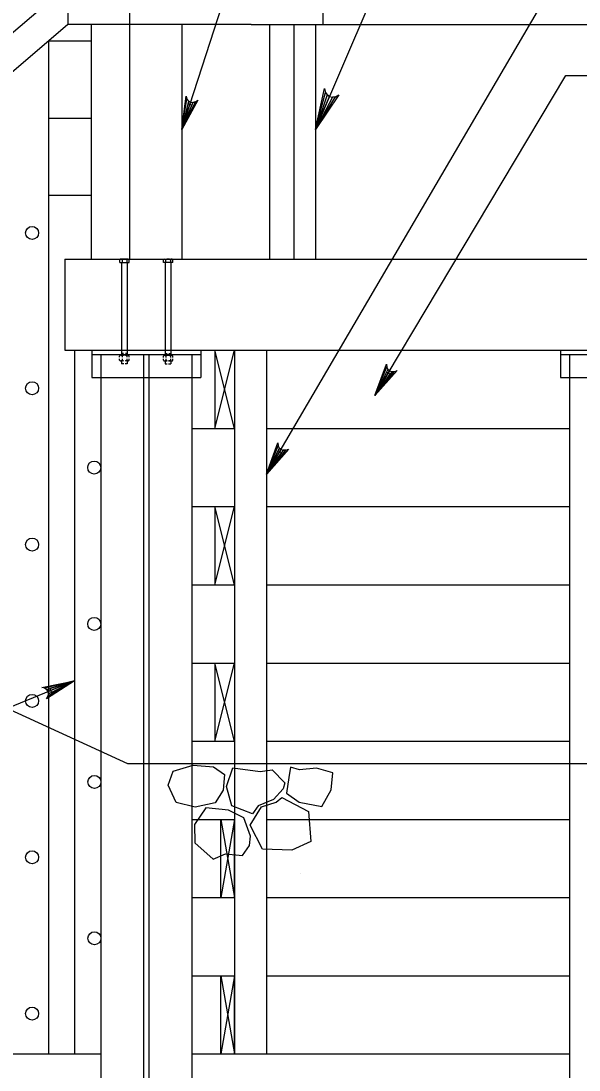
# Model space of a CAD drawing. Extents: x 638304 to 640306, y 296653 to 298435.
# Drawn here: x 639452.4 to 639515.5, y 297920.3 to 298038.9 of the extents above; entities that cross this region are included whole.
import ezdxf

# ---------------------------------------------------------------- set-up
doc = ezdxf.new("R2010")
doc.units = 0
for name, color, linetype in [('4', 7, 'Continuous'), ('62', 7, 'Continuous'), ('Level 3', 7, 'Continuous'), ('Level 4', 7, 'Continuous'), ('Level 52', 7, 'Continuous'), ('Level 8', 7, 'Continuous')]:
    doc.layers.add(name, color=color, linetype=linetype)

# ---------------------------------------------------------------- blocks, each defined once
blk = doc.blocks.new('ROCK')
at = {"layer": '4'}
for points in [[(2.36725, 1.088), (2.2065, 0.82625), (2.378625, 0.506625), (2.66975, 0.3095), (3.128875, 0.403375), (3.48475, 0.6775), (3.4915, 1.123375), (3.25625, 1.36725), (2.783625, 1.308375)], [(1.10175, -0.02725), (1.4015, -0.159125), (1.78825, -0.148875), (1.980875, -0.266), (2.343375, 0.09475), (2.27875, 0.5505), (1.969375, 0.883), (1.4225, 0.553625), (1.152875, 0.479), (1.0105, 0.082)], [(0.74675, 0.359875), (0.882, 0.16), (1.072875, -0.144), (0.892, -0.457375), (0.448125, -0.758625), (0.1, -0.49325), (-0.095, -0.146375), (0.202875, 0.1025), (0.579125, 0.219875)], [(2.231375, -0.71725), (2.2025, -0.266375), (2.45475, 0.037125), (2.9085, 0.28875), (3.2995, 0.047625), (3.46875, -0.344), (3.231625, -0.855), (2.92, -0.860375), (2.5765, -1.054625), (2.340375, -0.904375)], [(1.2085, -0.192875), (0.778375, -0.737625), (1.008375, -1.391375), (1.48725, -1.396875), (2.09825, -1.106625), (2.133375, -0.486375), (1.723125, -0.203375), (1.37425, -0.239875)]]:
    blk.add_lwpolyline(points, close=True, dxfattribs=at)

msp = doc.modelspace()

# ---------------------------------------------------------------- linework, layer by layer
at = {"layer": '62'}
msp.add_line((639483.96, 297942.57), (639483.96, 297942.57), dxfattribs=at)
at = {"layer": 'Level 3'}
for p, q in [((639457.68, 298042.95), (639397.08, 297991.28)), ((639457.68, 298042.95), (639457.68, 298038.53)), ((639464.65, 298042.95), (639464.65, 298038.53)), ((639486.51, 298042.95), (639486.51, 298038.53)), ((639457.68, 298038.53), (639397.08, 297986.86)), ((639478.42, 298038.53), (639457.68, 298038.53)), ((639460.31, 298038.53), (639460.31, 298012.01)), ((639464.65, 298038.53), (639464.65, 298012.01)), ((639470.56, 298038.53), (639470.56, 298012.01)), ((639478.42, 298038.53), (639613.76, 298038.53)), ((639480.5, 298038.53), (639480.5, 298012.01)), ((639483.24, 298038.53), (639483.24, 298012.01)), ((639485.69, 298038.53), (639485.69, 298012.01)), ((639455.48, 298036.68), (639460.31, 298036.68)), ((639455.48, 298036.66), (639455.48, 297959.07)), ((639455.48, 298027.96), (639460.31, 298027.96)), ((639455.48, 298019.25), (639460.31, 298019.25)), ((639457.34, 298012.01), (639613.76, 298012.01)), ((639457.34, 298012.01), (639457.34, 298001.69)), ((639464.48, 298012.01), (639463.68, 298012.01)), ((639463.72, 298012), (639463.72, 298012)), ((639463.74, 298012), (639463.74, 298012)), ((639463.75, 298012), (639463.75, 298012)), ((639463.76, 298011.99), (639463.76, 298011.99)), ((639463.77, 298012), (639463.77, 298012)), ((639463.78, 298012), (639463.78, 298012)), ((639463.78, 298011.99), (639463.78, 298011.99)), ((639463.78, 298011.97), (639463.78, 298011.97)), ((639463.79, 298011.99), (639463.79, 298011.99)), ((639463.8, 298012), (639463.8, 298012)), ((639463.8, 298011.99), (639463.8, 298011.99)), ((639463.8, 298011.97), (639463.8, 298011.97)), ((639463.8, 298011.96), (639463.8, 298011.96)), ((639463.81, 298012), (639463.81, 298012)), ((639463.81, 298011.97), (639463.81, 298011.97)), ((639463.81, 298011.94), (639463.81, 298011.94)), ((639463.82, 298011.99), (639463.82, 298011.99)), ((639463.82, 298011.96), (639463.82, 298011.96)), ((639463.82, 298011.93), (639463.82, 298011.93)), ((639463.83, 298012), (639463.83, 298012)), ((639463.83, 298011.99), (639463.83, 298011.99)), ((639463.83, 298011.97), (639463.83, 298011.97)), ((639463.83, 298011.96), (639463.83, 298011.96)), ((639463.83, 298011.94), (639463.83, 298011.94)), ((639463.83, 298011.93), (639463.83, 298011.93)), ((639463.84, 298012), (639463.84, 298012)), ((639463.84, 298011.97), (639463.84, 298011.97)), ((639463.84, 298011.94), (639463.84, 298011.94)), ((639463.85, 298011.99), (639463.85, 298011.99)), ((639463.85, 298011.96), (639463.85, 298011.96)), ((639463.86, 298012), (639463.86, 298012)), ((639463.86, 298011.99), (639463.86, 298011.99)), ((639463.86, 298011.97), (639463.86, 298011.97)), ((639463.86, 298011.96), (639463.86, 298011.96)), ((639463.86, 298011.94), (639463.86, 298011.94)), ((639463.87, 298012), (639463.87, 298012)), ((639463.87, 298011.97), (639463.87, 298011.97)), ((639463.88, 298011.99), (639463.88, 298011.99)), ((639463.88, 298011.96), (639463.88, 298011.96)), ((639463.89, 298012), (639463.89, 298012)), ((639463.89, 298011.99), (639463.89, 298011.99)), ((639463.89, 298011.97), (639463.89, 298011.97)), ((639463.9, 298012), (639463.9, 298012)), ((639463.9, 298011.97), (639463.9, 298011.97)), ((639463.91, 298012), (639463.91, 298012)), ((639463.91, 298011.99), (639463.91, 298011.99)), ((639463.91, 298011.97), (639463.91, 298011.97)), ((639463.92, 298011.99), (639463.92, 298011.99)), ((639463.93, 298012), (639463.93, 298012)), ((639463.94, 298011.99), (639463.94, 298011.99)), ((639463.95, 298012), (639463.95, 298012)), ((639463.95, 298011.99), (639463.95, 298011.99)), ((639463.96, 298012), (639463.96, 298012)), ((639463.97, 298012), (639463.97, 298012)), ((639463.99, 298012), (639463.99, 298012)), ((639464, 298012), (639464, 298012)), ((639464.02, 298012), (639464.02, 298012)), ((639464.15, 298012), (639464.15, 298012)), ((639464.17, 298012), (639464.17, 298012)), ((639464.18, 298012), (639464.18, 298012)), ((639464.2, 298012), (639464.2, 298012)), ((639464.21, 298012), (639464.21, 298012)), ((639464.22, 298012), (639464.22, 298012)), ((639464.22, 298011.99), (639464.22, 298011.99)), ((639464.23, 298011.99), (639464.23, 298011.99)), ((639464.24, 298012), (639464.24, 298012)), ((639464.25, 298012), (639464.25, 298012)), ((639464.25, 298011.99), (639464.25, 298011.99)), ((639464.25, 298011.97), (639464.25, 298011.97)), ((639464.26, 298011.99), (639464.26, 298011.99)), ((639464.27, 298012), (639464.27, 298012)), ((639464.27, 298011.97), (639464.27, 298011.97)), ((639464.28, 298012), (639464.28, 298012)), ((639464.28, 298011.99), (639464.28, 298011.99)), ((639464.28, 298011.97), (639464.28, 298011.97)), ((639464.29, 298011.99), (639464.29, 298011.99)), ((639464.29, 298011.96), (639464.29, 298011.96)), ((639464.3, 298012), (639464.3, 298012)), ((639464.3, 298011.97), (639464.3, 298011.97)), ((639464.31, 298012), (639464.31, 298012)), ((639464.31, 298011.99), (639464.31, 298011.99)), ((639464.31, 298011.97), (639464.31, 298011.97)), ((639464.31, 298011.96), (639464.31, 298011.96)), ((639464.31, 298011.94), (639464.31, 298011.94)), ((639464.32, 298011.99), (639464.32, 298011.99)), ((639464.32, 298011.96), (639464.32, 298011.96)), ((639464.33, 298012), (639464.33, 298012)), ((639464.33, 298011.99), (639464.33, 298011.99)), ((639464.33, 298011.97), (639464.33, 298011.97)), ((639464.33, 298011.96), (639464.33, 298011.96)), ((639464.33, 298011.94), (639464.33, 298011.94)), ((639464.33, 298011.93), (639464.33, 298011.93)), ((639464.34, 298012), (639464.34, 298012)), ((639464.34, 298011.97), (639464.34, 298011.97)), ((639464.34, 298011.94), (639464.34, 298011.94)), ((639464.35, 298011.99), (639464.35, 298011.99)), ((639464.35, 298011.99), (639464.35, 298011.99)), ((639464.35, 298011.96), (639464.35, 298011.96)), ((639464.35, 298011.96), (639464.35, 298011.96)), ((639464.35, 298011.93), (639464.35, 298011.93)), ((639464.35, 298011.93), (639464.35, 298011.93)), ((639464.36, 298012), (639464.36, 298012)), ((639464.36, 298011.97), (639464.36, 298011.97)), ((639464.36, 298011.94), (639464.36, 298011.94)), ((639464.37, 298012), (639464.37, 298012)), ((639464.37, 298011.99), (639464.37, 298011.99)), ((639464.37, 298011.97), (639464.37, 298011.97)), ((639464.37, 298011.96), (639464.37, 298011.96)), ((639464.38, 298011.99), (639464.38, 298011.99)), ((639464.39, 298012), (639464.39, 298012)), ((639464.39, 298011.97), (639464.39, 298011.97)), ((639464.4, 298012), (639464.4, 298012)), ((639464.4, 298011.99), (639464.4, 298011.99)), ((639464.41, 298011.99), (639464.41, 298011.99)), ((639464.42, 298012), (639464.42, 298012)), ((639464.43, 298012), (639464.43, 298012)), ((639464.45, 298012), (639464.45, 298012)), ((639468.61, 298012.01), (639469.41, 298012.01)), ((639468.64, 298012), (639468.64, 298012)), ((639468.66, 298012), (639468.66, 298012)), ((639468.67, 298012), (639468.67, 298012)), ((639468.68, 298011.99), (639468.68, 298011.99)), ((639468.69, 298012), (639468.69, 298012)), ((639468.69, 298011.99), (639468.69, 298011.99)), ((639468.7, 298012), (639468.7, 298012)), ((639468.7, 298011.97), (639468.7, 298011.97)), ((639468.71, 298011.99), (639468.71, 298011.99)), ((639468.72, 298012), (639468.72, 298012)), ((639468.72, 298011.99), (639468.72, 298011.99)), ((639468.72, 298011.97), (639468.72, 298011.97)), ((639468.72, 298011.96), (639468.72, 298011.96)), ((639468.73, 298012), (639468.73, 298012)), ((639468.73, 298011.97), (639468.73, 298011.97)), ((639468.73, 298011.94), (639468.73, 298011.94)), ((639468.74, 298011.99), (639468.74, 298011.99)), ((639468.74, 298011.99), (639468.74, 298011.99)), ((639468.74, 298011.96), (639468.74, 298011.96)), ((639468.74, 298011.96), (639468.74, 298011.96)), ((639468.74, 298011.93), (639468.74, 298011.93)), ((639468.74, 298011.93), (639468.74, 298011.93)), ((639468.75, 298012), (639468.75, 298012)), ((639468.75, 298011.97), (639468.75, 298011.97)), ((639468.75, 298011.94), (639468.75, 298011.94)), ((639468.76, 298012), (639468.76, 298012)), ((639468.76, 298011.99), (639468.76, 298011.99)), ((639468.76, 298011.97), (639468.76, 298011.97)), ((639468.76, 298011.96), (639468.76, 298011.96)), ((639468.76, 298011.94), (639468.76, 298011.94)), ((639468.76, 298011.93), (639468.76, 298011.93)), ((639468.77, 298011.99), (639468.77, 298011.99)), ((639468.77, 298011.96), (639468.77, 298011.96)), ((639468.78, 298012), (639468.78, 298012)), ((639468.78, 298011.99), (639468.78, 298011.99)), ((639468.78, 298011.97), (639468.78, 298011.97)), ((639468.78, 298011.96), (639468.78, 298011.96)), ((639468.78, 298011.94), (639468.78, 298011.94)), ((639468.79, 298012), (639468.79, 298012)), ((639468.79, 298011.97), (639468.79, 298011.97)), ((639468.8, 298011.99), (639468.8, 298011.99)), ((639468.8, 298011.96), (639468.8, 298011.96)), ((639468.81, 298012), (639468.81, 298012)), ((639468.81, 298011.99), (639468.81, 298011.99)), ((639468.81, 298011.97), (639468.81, 298011.97)), ((639468.82, 298012), (639468.82, 298012)), ((639468.82, 298011.97), (639468.82, 298011.97)), ((639468.83, 298011.99), (639468.83, 298011.99)), ((639468.84, 298012), (639468.84, 298012)), ((639468.84, 298011.99), (639468.84, 298011.99)), ((639468.84, 298011.97), (639468.84, 298011.97)), ((639468.85, 298012), (639468.85, 298012)), ((639468.86, 298011.99), (639468.86, 298011.99)), ((639468.87, 298012), (639468.87, 298012)), ((639468.87, 298011.99), (639468.87, 298011.99)), ((639468.88, 298012), (639468.88, 298012)), ((639468.89, 298012), (639468.89, 298012)), ((639468.91, 298012), (639468.91, 298012)), ((639468.92, 298012), (639468.92, 298012)), ((639468.94, 298012), (639468.94, 298012)), ((639469.07, 298012), (639469.07, 298012)), ((639469.09, 298012), (639469.09, 298012)), ((639469.1, 298012), (639469.1, 298012)), ((639469.11, 298012), (639469.11, 298012)), ((639469.13, 298012), (639469.13, 298012)), ((639469.14, 298012), (639469.14, 298012)), ((639469.14, 298011.99), (639469.14, 298011.99)), ((639469.15, 298011.99), (639469.15, 298011.99)), ((639469.16, 298012), (639469.16, 298012)), ((639469.17, 298011.99), (639469.17, 298011.99)), ((639469.18, 298012), (639469.18, 298012)), ((639469.18, 298011.99), (639469.18, 298011.99)), ((639469.18, 298011.97), (639469.18, 298011.97)), ((639469.19, 298012), (639469.19, 298012)), ((639469.19, 298011.97), (639469.19, 298011.97)), ((639469.2, 298012), (639469.2, 298012)), ((639469.2, 298011.99), (639469.2, 298011.99)), ((639469.2, 298011.97), (639469.2, 298011.97)), ((639469.21, 298011.99), (639469.21, 298011.99)), ((639469.21, 298011.96), (639469.21, 298011.96)), ((639469.22, 298012), (639469.22, 298012)), ((639469.22, 298011.97), (639469.22, 298011.97)), ((639469.23, 298012), (639469.23, 298012)), ((639469.23, 298011.99), (639469.23, 298011.99)), ((639469.23, 298011.97), (639469.23, 298011.97)), ((639469.23, 298011.96), (639469.23, 298011.96)), ((639469.23, 298011.94), (639469.23, 298011.94)), ((639469.24, 298011.99), (639469.24, 298011.99)), ((639469.24, 298011.96), (639469.24, 298011.96)), ((639469.25, 298012), (639469.25, 298012)), ((639469.25, 298011.97), (639469.25, 298011.97)), ((639469.25, 298011.94), (639469.25, 298011.94)), ((639469.26, 298012), (639469.26, 298012)), ((639469.26, 298011.99), (639469.26, 298011.99)), ((639469.26, 298011.97), (639469.26, 298011.97)), ((639469.26, 298011.96), (639469.26, 298011.96)), ((639469.26, 298011.94), (639469.26, 298011.94)), ((639469.26, 298011.93), (639469.26, 298011.93)), ((639469.27, 298011.99), (639469.27, 298011.99)), ((639469.27, 298011.96), (639469.27, 298011.96)), ((639469.27, 298011.93), (639469.27, 298011.93)), ((639469.28, 298012), (639469.28, 298012)), ((639469.28, 298011.97), (639469.28, 298011.97)), ((639469.28, 298011.96), (639469.28, 298011.96)), ((639469.28, 298011.94), (639469.28, 298011.94)), ((639469.29, 298012), (639469.29, 298012)), ((639469.29, 298011.99), (639469.29, 298011.99)), ((639469.29, 298011.97), (639469.29, 298011.97)), ((639469.3, 298011.99), (639469.3, 298011.99)), ((639469.31, 298012), (639469.31, 298012)), ((639469.31, 298011.99), (639469.31, 298011.99)), ((639469.31, 298011.97), (639469.31, 298011.97)), ((639469.32, 298012), (639469.32, 298012)), ((639469.33, 298011.99), (639469.33, 298011.99)), ((639469.34, 298012), (639469.34, 298012)), ((639469.35, 298012), (639469.35, 298012)), ((639469.37, 298012), (639469.37, 298012)), ((639463.54, 298011.61), (639463.54, 298011.91)), ((639463.54, 298011.61), (639464.61, 298011.61)), ((639463.75, 298011.61), (639463.75, 298001.13)), ((639463.82, 298011.91), (639463.82, 298011.61)), ((639464.35, 298011.91), (639464.35, 298011.61)), ((639464.4, 298011.61), (639464.4, 298001.13)), ((639464.61, 298011.61), (639464.61, 298011.91)), ((639468.48, 298011.61), (639468.48, 298011.91)), ((639469.55, 298011.61), (639468.48, 298011.61)), ((639468.69, 298011.61), (639468.69, 298001.13)), ((639468.74, 298011.91), (639468.74, 298011.61)), ((639469.27, 298011.91), (639469.27, 298011.61)), ((639469.34, 298011.61), (639469.34, 298001.13)), ((639469.55, 298011.61), (639469.55, 298011.91)), ((639457.34, 298001.69), (639613.76, 298001.69)), ((639458.44, 298001.69), (639458.44, 297922.12)), ((639460.37, 298001.69), (639460.37, 297998.62)), ((639463.97, 298001.31), (639463.75, 298001.31)), ((639464.4, 298001.31), (639464.2, 298001.31)), ((639468.68, 298001.31), (639468.92, 298001.31)), ((639469.1, 298001.31), (639469.34, 298001.31)), ((639472.72, 298001.69), (639472.72, 297998.62)), ((639474.32, 298001.69), (639474.32, 297992.85)), ((639476.53, 297992.85), (639474.32, 298001.69)), ((639474.32, 297992.85), (639476.53, 298001.69)), ((639476.53, 298001.69), (639476.53, 297992.85)), ((639476.53, 298001.69), (639476.53, 297954.96)), ((639480.16, 298001.69), (639480.16, 297954.96)), ((639513.42, 298001.69), (639513.42, 297998.62)), ((639463.53, 298000.91), (639463.53, 298001.04)), ((639463.53, 298000.58), (639463.53, 298000.74)), ((639464.48, 298001.13), (639463.67, 298001.13)), ((639463.94, 298000.49), (639463.67, 298000.49)), ((639463.75, 298000.49), (639463.75, 298000.17)), ((639463.99, 298000.17), (639463.75, 298000.17)), ((639463.81, 298001.04), (639463.81, 298000.91)), ((639463.81, 298000.74), (639463.81, 298000.58)), ((639464.4, 298000.17), (639464.17, 298000.17)), ((639464.48, 298000.49), (639464.21, 298000.49)), ((639464.34, 298001.04), (639464.34, 298000.91)), ((639464.34, 298000.74), (639464.34, 298000.58)), ((639464.4, 298000.49), (639464.4, 298000.17)), ((639464.6, 298000.91), (639464.6, 298001.04)), ((639464.6, 298000.58), (639464.6, 298000.74)), ((639468.49, 298000.89), (639468.49, 298001.04)), ((639468.49, 298000.58), (639468.49, 298000.74)), ((639468.61, 298001.13), (639469.42, 298001.13)), ((639468.61, 298000.49), (639468.92, 298000.49)), ((639468.68, 298000.49), (639468.68, 298000.17)), ((639468.68, 298000.17), (639468.92, 298000.17)), ((639468.75, 298001.04), (639468.75, 298000.89)), ((639468.75, 298000.74), (639468.75, 298000.58)), ((639469.07, 298000.49), (639469.42, 298000.49)), ((639469.07, 298000.17), (639469.34, 298000.17)), ((639469.28, 298001.04), (639469.28, 298000.89)), ((639469.28, 298000.74), (639469.28, 298000.58)), ((639469.34, 298000.49), (639469.34, 298000.17)), ((639469.55, 298000.89), (639469.55, 298001.04)), ((639469.55, 298000.58), (639469.55, 298000.74)), ((639460.37, 297998.62), (639472.72, 297998.62)), ((639461.39, 297998.62), (639461.39, 297956.36)), ((639471.7, 297998.62), (639471.7, 297954.96)), ((639513.42, 297998.62), (639525.77, 297998.62)), ((639514.44, 297998.62), (639514.44, 297954.96)), ((639471.7, 297992.85), (639476.53, 297992.85)), ((639480.16, 297992.85), (639514.44, 297992.85)), ((639401.64, 297983.77), (639464.44, 297954.96)), ((639471.7, 297984.01), (639476.53, 297984.01)), ((639474.32, 297984.01), (639474.32, 297975.17)), ((639476.53, 297975.17), (639474.32, 297984.01)), ((639474.32, 297975.17), (639476.53, 297984.01)), ((639476.53, 297984.01), (639476.53, 297975.17)), ((639480.16, 297984.01), (639514.44, 297984.01)), ((639471.7, 297975.17), (639476.53, 297975.17)), ((639480.16, 297975.17), (639514.44, 297975.17)), ((639471.7, 297966.32), (639476.53, 297966.32)), ((639474.32, 297966.32), (639474.32, 297957.48)), ((639476.53, 297957.48), (639474.32, 297966.32)), ((639474.32, 297957.48), (639476.53, 297966.32)), ((639476.53, 297966.32), (639476.53, 297957.48)), ((639480.16, 297966.32), (639514.44, 297966.32)), ((639455.48, 297959.07), (639455.48, 297922.12)), ((639471.7, 297957.48), (639476.53, 297957.48)), ((639480.16, 297957.48), (639514.44, 297957.48)), ((639461.39, 297956.36), (639461.39, 297910.67)), ((639464.44, 297954.96), (639613.76, 297954.96)), ((639471.7, 297954.96), (639471.7, 297910.4)), ((639476.53, 297954.96), (639476.53, 297922.12)), ((639480.16, 297954.96), (639480.16, 297922.12)), ((639514.44, 297954.96), (639514.44, 297910.67)), ((639471.7, 297948.64), (639476.53, 297948.64)), ((639476.53, 297948.64), (639474.99, 297939.8)), ((639474.99, 297948.64), (639476.53, 297939.8)), ((639474.99, 297939.8), (639474.99, 297948.64)), ((639476.53, 297939.8), (639476.53, 297948.64)), ((639480.16, 297948.64), (639514.44, 297948.64)), ((639471.7, 297939.8), (639476.53, 297939.8)), ((639480.16, 297939.8), (639514.44, 297939.8)), ((639471.7, 297930.96), (639476.53, 297930.96)), ((639474.99, 297922.12), (639474.99, 297930.96)), ((639474.99, 297930.96), (639476.53, 297922.12)), ((639476.53, 297930.96), (639474.99, 297922.12)), ((639476.53, 297922.12), (639476.53, 297930.96)), ((639480.16, 297930.96), (639514.44, 297930.96)), ((639441.75, 297922.12), (639461.39, 297922.12)), ((639471.7, 297922.12), (639514.44, 297922.12)), ((639472.94, 297922.12), (639477.36, 297922.12))]:
    msp.add_line(p, q, dxfattribs=at)
for centre in [(639453.63, 298014.96), (639453.63, 297997.4), (639460.66, 297988.43), (639453.63, 297979.72), (639460.66, 297970.75), (639453.63, 297962.04), (639460.68, 297952.87), (639453.63, 297944.35), (639460.68, 297935.19), (639453.63, 297926.67)]:
    msp.add_circle(centre, 0.737, dxfattribs=at)
for centre, radius, start, end in [((639463.68, 298011.86), 0.148, 88.1729, 158.7131), ((639463.68, 298011.86), 0.148, 21.2869, 88.1729), ((639464.08, 298011.58), 0.423, 51.05, 128.95), ((639464.48, 298011.87), 0.134, 17.4518, 162.5482), ((639468.61, 298011.87), 0.134, 17.4518, 162.5482), ((639469, 298011.58), 0.423, 51.05, 128.95), ((639469.41, 298011.86), 0.148, 91.8271, 158.7131), ((639469.41, 298011.86), 0.148, 21.2869, 91.8271), ((639463.67, 298000.99), 0.148, 88.1729, 158.7131), ((639463.67, 298000.64), 0.148, 201.2869, 271.8271), ((639463.67, 298000.99), 0.148, 21.2869, 88.1729), ((639463.67, 298000.64), 0.148, 271.8271, 338.7131), ((639464.08, 298000.71), 0.423, 51.05, 128.95), ((639464.08, 298000.91), 0.423, 231.05, 256.0077), ((639464.08, 298000.91), 0.423, 284.3427, 308.95), ((639464.47, 298001), 0.134, 17.4518, 162.5482), ((639464.47, 298000.62), 0.134, 197.4518, 342.5482), ((639468.62, 298001), 0.134, 17.4518, 162.5482), ((639468.62, 298000.62), 0.134, 197.4518, 342.5482), ((639469.01, 298000.71), 0.423, 51.05, 128.95), ((639469.01, 298000.91), 0.423, 231.05, 257.4918), ((639469.01, 298000.91), 0.423, 277.8862, 308.95), ((639469.42, 298000.99), 0.148, 91.8271, 158.7131), ((639469.42, 298000.64), 0.148, 201.2869, 268.1729), ((639469.42, 298000.99), 0.148, 21.2869, 91.8271), ((639469.42, 298000.64), 0.148, 268.1729, 338.7131)]:
    msp.add_arc(centre, radius, start, end, dxfattribs=at)
at = {"layer": 'Level 4'}
msp.add_line((639514.03, 298032.76), (639517.32, 298032.76), dxfattribs=at)
for points in [[(639470.56, 298026.67), (639486.12, 298074.56)], [(639485.69, 298026.67), (639498.18, 298055.76)], [(639480.16, 297987.67), (639513.89, 298045.32)], [(639492.42, 297996.57), (639514.03, 298032.76)], [(639470.56, 298026.67), (639471.05, 298030.43), (639471.15, 298030.09), (639471.34, 298029.87), (639471.56, 298029.76), (639471.81, 298029.72), (639472.1, 298029.78), (639472.37, 298029.99), (639470.56, 298026.67), (639472.1, 298029.78), (639471.81, 298029.72), (639470.56, 298026.67), (639471.56, 298029.76), (639471.34, 298029.87), (639470.56, 298026.67), (639471.15, 298030.09)], [(639492.42, 297996.57), (639493.73, 298000.13), (639493.76, 297999.78), (639493.89, 297999.52), (639494.09, 297999.36), (639494.32, 297999.27), (639494.61, 297999.27), (639494.93, 297999.41), (639492.42, 297996.57), (639494.61, 297999.27), (639494.32, 297999.27), (639492.42, 297996.57), (639494.09, 297999.36), (639493.89, 297999.52), (639492.42, 297996.57), (639493.76, 297999.78)], [(639480.16, 297987.67), (639481.44, 297991.23), (639481.46, 297990.88), (639481.6, 297990.63), (639481.8, 297990.47), (639482.03, 297990.38), (639482.32, 297990.38), (639482.64, 297990.52), (639480.16, 297987.67), (639482.32, 297990.38), (639482.03, 297990.38), (639480.16, 297987.67), (639481.8, 297990.47), (639481.6, 297990.63), (639480.16, 297987.67), (639481.46, 297990.88)], [(639458.44, 297964.32), (639389.02, 297935.82)], [(639458.44, 297964.32), (639455.26, 297962.26), (639455.45, 297962.56), (639455.5, 297962.84), (639455.44, 297963.09), (639455.31, 297963.31), (639455.08, 297963.48), (639454.73, 297963.56), (639458.44, 297964.32), (639455.08, 297963.48), (639455.31, 297963.31), (639458.44, 297964.32), (639455.44, 297963.09), (639455.5, 297962.84), (639458.44, 297964.32), (639455.45, 297962.56)]]:
    msp.add_lwpolyline(points, dxfattribs=at)
for points in [[(639470.56, 298026.67), (639471.7, 298029.4), (639471.24, 298029.55)], [(639492.42, 297996.57), (639494.15, 297998.98), (639493.72, 297999.23)], [(639480.16, 297987.67), (639481.86, 297990.09), (639481.44, 297990.33)], [(639458.44, 297964.32), (639455.62, 297963.43), (639455.81, 297962.98)]]:
    msp.add_lwpolyline(points, close=True, dxfattribs=at)
at = {"layer": 'Level 52'}
msp.add_lwpolyline([(639485.69, 298026.67), (639486.73, 298031.29), (639486.81, 298030.86), (639487.03, 298030.57), (639487.29, 298030.4), (639487.6, 298030.32), (639487.96, 298030.37), (639488.33, 298030.6), (639485.69, 298026.67), (639487.96, 298030.37), (639487.6, 298030.32), (639485.69, 298026.67), (639487.29, 298030.4), (639487.03, 298030.57), (639485.69, 298026.67), (639486.81, 298030.86)], dxfattribs=at)
at = {"layer": 'Level 8'}
for p, q in [((639460.37, 298001.2), (639472.72, 298001.2)), ((639461.39, 298001.2), (639461.39, 297998.62)), ((639466.25, 298001.2), (639466.25, 297910.51)), ((639466.84, 298001.2), (639466.84, 297910.14)), ((639471.7, 298001.2), (639471.7, 297998.62)), ((639513.42, 298001.2), (639525.77, 298001.2)), ((639514.44, 298001.2), (639514.44, 297998.62))]:
    msp.add_line(p, q, dxfattribs=at)

# ---------------------------------------------------------------- block references
at = {"layer": 'Level 4', "xscale": 4.911876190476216, "yscale": -4.911876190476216, "rotation": -156.2166383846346}
msp.add_blockref('ROCK', (639486.94, 297954.39), dxfattribs=at)

doc.saveas('drawing.dxf')
